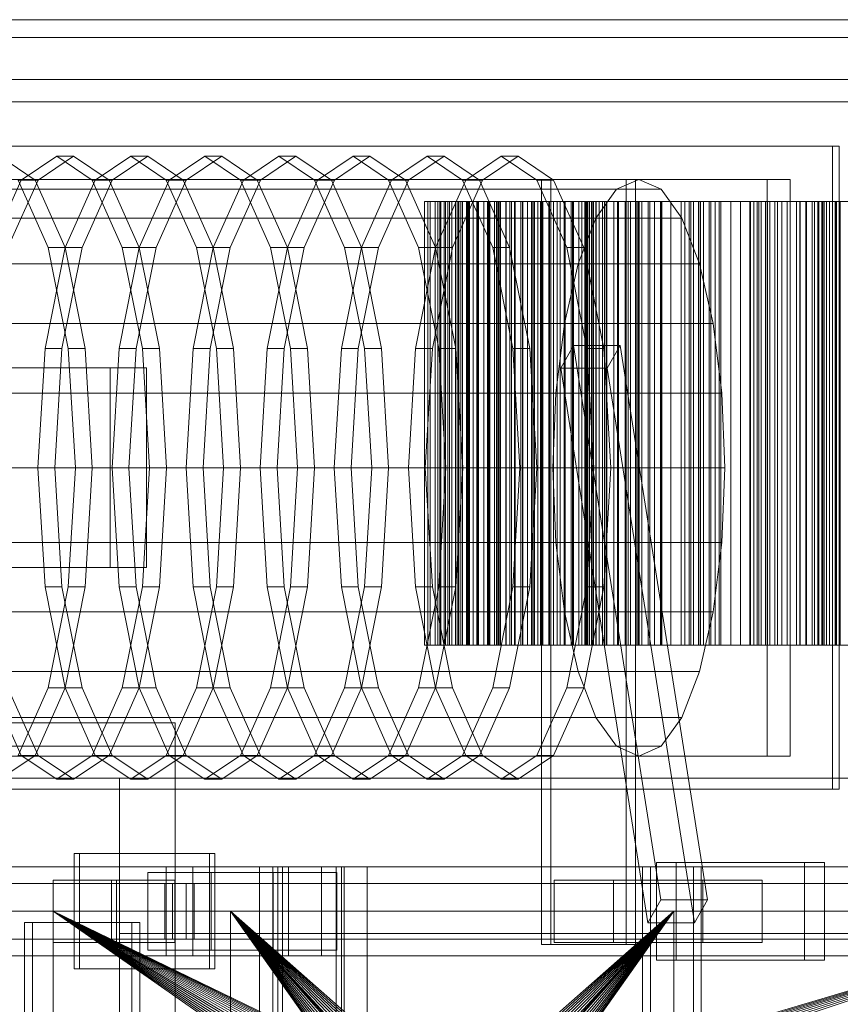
# Model space of a CAD drawing. Header units: millimetres. Extents: x -2233 to 61924, y -68080 to 6847.
# Tile 564 of 656: x 23855 to 24225, y -17612 to -17168. Entities that reach past the tile are written whole.
import ezdxf

# ---------------------------------------------------------------- set-up
doc = ezdxf.new("R2010")
doc.units = ezdxf.units.MM
doc.layers.add('superior_briquetadora', color=7, linetype='Continuous', lineweight=0)
doc.layers.add('superior_C02', color=7, linetype='Continuous', lineweight=0)

msp = doc.modelspace()

# ---------------------------------------------------------------- linework, layer by layer
at = {"layer": 'superior_briquetadora'}
for p, q in [((24037.597, -17250), (24037.597, -17450)), ((24042.314, -17250), (24037.597, -17250)), ((24039.1, -17250), (24039.1, -17450)), ((24043.6, -17250), (24039.1, -17250)), ((24039.1, -17250), (24040.066, -17250)), ((24040.066, -17250), (24040.066, -17450)), ((24040.066, -17250), (24044.954, -17250)), ((24042.314, -17250), (24042.314, -17450)), ((24047.037, -17250), (24042.314, -17250)), ((24043.6, -17250), (24043.6, -17450)), ((24048.123, -17250), (24043.6, -17250)), ((24044.561, -17250), (24044.561, -17450)), ((24048.8, -17250), (24044.561, -17250)), ((24044.561, -17250), (24046.484, -17250)), ((24044.954, -17250), (24044.954, -17450)), ((24044.954, -17250), (24049.832, -17250)), ((24046.484, -17250), (24046.484, -17450)), ((24046.484, -17250), (24051.496, -17250)), ((24047.037, -17250), (24047.037, -17450)), ((24051.764, -17250), (24047.037, -17250)), ((24048.123, -17250), (24048.123, -17450)), ((24052.669, -17250), (24048.123, -17250)), ((24048.8, -17250), (24048.8, -17450)), ((24053.081, -17250), (24048.8, -17250)), ((24049.832, -17250), (24049.832, -17450)), ((24049.832, -17250), (24054.695, -17250)), ((24051.496, -17250), (24051.496, -17450)), ((24051.496, -17250), (24056.481, -17250)), ((24051.764, -17250), (24051.764, -17450)), ((24056.493, -17250), (24051.764, -17250)), ((24052.669, -17250), (24052.669, -17450)), ((24057.236, -17250), (24052.669, -17250)), ((24053.081, -17250), (24053.081, -17450)), ((24057.401, -17250), (24053.081, -17250)), ((24053.926, -17250), (24053.926, -17450)), ((24057.866, -17250), (24053.926, -17250)), ((24053.926, -17250), (24056.789, -17250)), ((24054.695, -17250), (24054.695, -17450)), ((24054.695, -17250), (24059.541, -17250)), ((24056.481, -17250), (24056.481, -17450)), ((24056.481, -17250), (24061.434, -17250)), ((24056.493, -17250), (24056.493, -17450)), ((24061.221, -17250), (24056.493, -17250)), ((24056.789, -17250), (24056.789, -17450)), ((24056.789, -17250), (24061.877, -17250)), ((24057.236, -17250), (24057.236, -17450)), ((24061.822, -17250), (24057.236, -17250)), ((24057.401, -17250), (24057.401, -17450)), ((24061.761, -17250), (24057.401, -17250)), ((24057.866, -17250), (24057.866, -17450)), ((24061.861, -17250), (24057.866, -17250)), ((24059.541, -17250), (24059.541, -17450)), ((24059.541, -17250), (24064.365, -17250)), ((24061.221, -17250), (24061.221, -17450)), ((24065.945, -17250), (24061.221, -17250)), ((24061.434, -17250), (24061.434, -17450)), ((24061.434, -17250), (24066.35, -17250)), ((24061.761, -17250), (24061.761, -17450)), ((24066.162, -17250), (24061.761, -17250)), ((24061.822, -17250), (24061.822, -17450)), ((24066.429, -17250), (24061.822, -17250)), ((24061.861, -17250), (24061.861, -17450)), ((24065.915, -17250), (24061.861, -17250)), ((24061.877, -17250), (24061.877, -17450)), ((24061.877, -17250), (24066.921, -17250)), ((24064.365, -17250), (24064.365, -17450)), ((24064.365, -17250), (24069.161, -17250)), ((24065.915, -17250), (24065.915, -17450)), ((24070.026, -17250), (24065.915, -17250)), ((24065.945, -17250), (24065.945, -17450)), ((24066.429, -17250), (24065.945, -17250)), ((24066.162, -17250), (24066.162, -17450)), ((24070.607, -17250), (24066.162, -17250)), ((24066.35, -17250), (24066.35, -17450)), ((24066.35, -17250), (24071.224, -17250)), ((24066.429, -17250), (24066.429, -17450)), ((24066.921, -17250), (24066.921, -17450)), ((24066.921, -17250), (24071.915, -17250)), ((24067.108, -17250), (24067.108, -17450)), ((24070.708, -17250), (24067.108, -17250)), ((24067.108, -17250), (24070.881, -17250)), ((24069.161, -17250), (24069.161, -17450)), ((24069.161, -17250), (24070.607, -17250)), ((24070.026, -17250), (24070.026, -17450)), ((24074.199, -17250), (24070.026, -17250)), ((24070.607, -17250), (24070.607, -17450)), ((24070.708, -17250), (24070.708, -17450)), ((24074.381, -17250), (24070.708, -17250)), ((24070.881, -17250), (24070.881, -17450)), ((24070.881, -17250), (24075.996, -17250)), ((24071.224, -17250), (24071.224, -17450)), ((24071.224, -17250), (24076.046, -17250)), ((24071.915, -17250), (24071.915, -17450)), ((24071.915, -17250), (24076.855, -17250)), ((24074.199, -17250), (24074.199, -17450)), ((24078.439, -17250), (24074.199, -17250)), ((24074.381, -17250), (24074.381, -17450)), ((24078.128, -17250), (24074.381, -17250)), ((24075.996, -17250), (24075.996, -17450)), ((24075.996, -17250), (24081.05, -17250)), ((24076.046, -17250), (24076.046, -17450)), ((24076.046, -17250), (24078.439, -17250)), ((24076.855, -17250), (24076.855, -17450)), ((24076.855, -17250), (24081.731, -17250)), ((24078.128, -17250), (24078.128, -17450)), ((24081.951, -17250), (24078.128, -17250)), ((24078.439, -17250), (24078.439, -17450)), ((24081.05, -17250), (24081.05, -17450)), ((24081.05, -17250), (24086.039, -17250)), ((24081.731, -17250), (24081.731, -17450)), ((24081.731, -17250), (24086.532, -17250)), ((24081.951, -17250), (24081.951, -17450)), ((24085.856, -17250), (24081.951, -17250)), ((24083.977, -17250), (24083.977, -17450)), ((24087.204, -17250), (24083.977, -17250)), ((24083.977, -17250), (24088.625, -17250)), ((24085.856, -17250), (24085.856, -17450)), ((24089.85, -17250), (24085.856, -17250)), ((24086.039, -17250), (24086.039, -17450)), ((24086.039, -17250), (24090.953, -17250)), ((24086.532, -17250), (24086.532, -17450)), ((24086.532, -17250), (24089.85, -17250)), ((24087.204, -17250), (24087.204, -17450)), ((24090.518, -17250), (24087.204, -17250)), ((24088.625, -17250), (24088.625, -17450)), ((24088.625, -17250), (24093.718, -17250)), ((24089.85, -17250), (24089.85, -17450)), ((24090.518, -17250), (24090.518, -17450)), ((24093.923, -17250), (24090.518, -17250)), ((24090.953, -17250), (24090.953, -17450)), ((24090.953, -17250), (24095.785, -17250)), ((24093.718, -17250), (24093.718, -17450)), ((24093.718, -17250), (24098.734, -17250)), ((24093.923, -17250), (24093.923, -17450)), ((24097.422, -17250), (24093.923, -17250)), ((24095.785, -17250), (24095.785, -17450)), ((24095.785, -17250), (24100.52, -17250)), ((24097.422, -17250), (24097.422, -17450)), ((24101.021, -17250), (24097.422, -17250)), ((24098.734, -17250), (24098.734, -17450)), ((24098.734, -17250), (24103.668, -17250)), ((24100.52, -17250), (24100.52, -17450)), ((24100.52, -17250), (24104.731, -17250)), ((24101.021, -17250), (24101.021, -17450)), ((24104.731, -17250), (24101.021, -17250)), ((24103.668, -17250), (24103.668, -17450)), ((24103.668, -17250), (24108.51, -17250)), ((24104.371, -17250), (24104.371, -17450)), ((24107.194, -17250), (24104.371, -17250)), ((24104.371, -17250), (24109.85, -17250)), ((24104.731, -17250), (24104.731, -17450)), ((24107.194, -17250), (24107.194, -17450)), ((24110.118, -17250), (24107.194, -17250)), ((24108.51, -17250), (24108.51, -17450)), ((24108.51, -17250), (24113.251, -17250)), ((24109.85, -17250), (24109.85, -17450)), ((24109.85, -17250), (24114.871, -17250)), ((24110.067, -17250), (24110.144, -17250)), ((24110.067, -17450), (24110.067, -17250)), ((24110.118, -17250), (24110.118, -17450)), ((24113.148, -17250), (24110.118, -17250)), ((24110.144, -17250), (24110.375, -17250)), ((24110.144, -17450), (24110.144, -17250)), ((24110.375, -17250), (24110.758, -17250)), ((24110.375, -17450), (24110.375, -17250)), ((24110.758, -17250), (24111.295, -17250)), ((24110.758, -17450), (24110.758, -17250)), ((24111.295, -17250), (24111.985, -17250)), ((24111.295, -17450), (24111.295, -17250)), ((24111.985, -17250), (24112.827, -17250)), ((24111.985, -17450), (24111.985, -17250)), ((24112.827, -17250), (24113.822, -17250)), ((24112.827, -17450), (24112.827, -17250)), ((24113.148, -17250), (24113.148, -17450)), ((24116.288, -17250), (24113.148, -17250)), ((24113.251, -17250), (24113.251, -17450)), ((24113.251, -17250), (24117.873, -17250)), ((24113.822, -17250), (24114.969, -17250)), ((24113.822, -17450), (24113.822, -17250)), ((24114.871, -17250), (24114.871, -17450)), ((24114.871, -17250), (24119.801, -17250)), ((24118.735, -17250), (24114.969, -17250)), ((24114.969, -17450), (24114.969, -17250)), ((24116.288, -17250), (24116.288, -17450)), ((24119.547, -17250), (24116.288, -17250)), ((24117.873, -17250), (24117.873, -17450)), ((24117.873, -17250), (24122.937, -17250)), ((24125.102, -17250), (24118.735, -17250)), ((24118.735, -17450), (24118.735, -17250)), ((24119.547, -17250), (24119.547, -17450)), ((24122.937, -17250), (24119.547, -17250)), ((24119.801, -17250), (24119.801, -17450)), ((24119.801, -17250), (24124.633, -17250)), ((24122.937, -17250), (24122.937, -17450)), ((24124.633, -17250), (24124.633, -17450)), ((24124.633, -17250), (24129.357, -17250)), ((24133.825, -17250), (24125.102, -17250)), ((24125.102, -17450), (24125.102, -17250)), ((24128.095, -17250), (24128.095, -17450)), ((24130.486, -17250), (24128.095, -17250)), ((24128.095, -17250), (24134.351, -17250)), ((24129.357, -17250), (24129.357, -17450)), ((24129.357, -17250), (24133.961, -17250)), ((24130.486, -17250), (24130.486, -17450)), ((24132.992, -17250), (24130.486, -17250)), ((24132.992, -17250), (24132.992, -17450)), ((24135.618, -17250), (24132.992, -17250)), ((24144.57, -17250), (24133.825, -17250)), ((24133.825, -17450), (24133.825, -17250)), ((24133.961, -17250), (24133.961, -17450)), ((24133.961, -17250), (24138.426, -17250)), ((24134.351, -17250), (24134.351, -17450)), ((24134.351, -17250), (24139.253, -17250)), ((24135.618, -17250), (24135.618, -17450)), ((24138.369, -17250), (24135.618, -17250)), ((24138.369, -17250), (24138.369, -17450)), ((24141.256, -17250), (24138.369, -17250)), ((24138.426, -17250), (24138.426, -17450)), ((24138.426, -17250), (24144.293, -17250)), ((24139.253, -17250), (24139.253, -17450)), ((24139.253, -17250), (24144.049, -17250)), ((24141.256, -17250), (24141.256, -17450)), ((24144.293, -17250), (24141.256, -17250)), ((24144.049, -17250), (24144.049, -17450)), ((24144.049, -17250), (24148.732, -17250)), ((24144.293, -17250), (24144.293, -17450)), ((24156.924, -17250), (24144.57, -17250)), ((24144.57, -17450), (24144.57, -17250)), ((24148.732, -17250), (24148.732, -17450)), ((24148.732, -17250), (24153.292, -17250)), ((24153.292, -17250), (24153.292, -17450)), ((24153.292, -17250), (24157.715, -17250)), ((24154.92, -17250), (24154.92, -17450)), ((24156.856, -17250), (24154.92, -17250)), ((24154.92, -17250), (24161.893, -17250)), ((24156.856, -17250), (24156.856, -17450)), ((24158.92, -17250), (24156.856, -17250)), ((24170.411, -17250), (24156.924, -17250)), ((24156.924, -17450), (24156.924, -17250)), ((24157.715, -17250), (24157.715, -17450)), ((24157.715, -17250), (24161.981, -17250)), ((24158.92, -17250), (24158.92, -17450)), ((24161.116, -17250), (24158.92, -17250)), ((24161.116, -17250), (24161.116, -17450)), ((24163.452, -17250), (24161.116, -17250)), ((24161.893, -17250), (24161.893, -17450)), ((24161.893, -17250), (24166.628, -17250)), ((24161.981, -17250), (24161.981, -17450)), ((24161.981, -17250), (24168.595, -17250)), ((24163.452, -17250), (24163.452, -17450)), ((24165.939, -17250), (24163.452, -17250)), ((24165.939, -17250), (24165.939, -17450)), ((24168.595, -17250), (24165.939, -17250)), ((24166.628, -17250), (24166.628, -17450)), ((24166.628, -17250), (24171.244, -17250)), ((24168.595, -17250), (24168.595, -17450)), ((24184.513, -17250), (24170.411, -17250)), ((24170.411, -17450), (24170.411, -17250)), ((24171.244, -17250), (24171.244, -17450)), ((24171.244, -17250), (24175.733, -17250)), ((24175.733, -17250), (24175.733, -17450)), ((24175.733, -17250), (24180.085, -17250)), ((24180.085, -17250), (24180.085, -17450)), ((24180.085, -17250), (24184.285, -17250)), ((24184.285, -17250), (24184.285, -17450)), ((24184.285, -17250), (24188.309, -17250)), ((24198.689, -17250), (24184.513, -17250)), ((24184.513, -17450), (24184.513, -17250)), ((24184.587, -17250), (24184.587, -17450)), ((24186.05, -17250), (24184.587, -17250)), ((24184.587, -17250), (24192.21, -17250)), ((24186.05, -17250), (24186.05, -17450)), ((24187.651, -17250), (24186.05, -17250)), ((24187.651, -17250), (24187.651, -17450)), ((24189.397, -17250), (24187.651, -17250)), ((24188.309, -17250), (24188.309, -17450)), ((24188.309, -17250), (24195.607, -17250)), ((24189.397, -17250), (24189.397, -17450)), ((24191.295, -17250), (24189.397, -17250)), ((24191.295, -17250), (24191.295, -17450)), ((24193.358, -17250), (24191.295, -17250)), ((24192.21, -17250), (24192.21, -17450)), ((24192.21, -17250), (24196.732, -17250)), ((24193.358, -17250), (24193.358, -17450)), ((24195.607, -17250), (24193.358, -17250)), ((24195.607, -17250), (24195.607, -17450)), ((24196.732, -17250), (24196.732, -17450)), ((24196.732, -17250), (24201.124, -17250)), ((24212.394, -17250), (24198.689, -17250)), ((24198.689, -17450), (24198.689, -17250)), ((24201.124, -17250), (24201.124, -17450)), ((24201.124, -17250), (24205.376, -17250)), ((24205.376, -17250), (24205.376, -17450)), ((24205.376, -17250), (24209.478, -17250)), ((24206.858, -17250), (24209.541, -17250)), ((24206.948, -17250), (24206.858, -17250)), ((24206.858, -17450), (24206.858, -17250)), ((24209.81, -17250), (24206.948, -17250)), ((24206.948, -17450), (24206.948, -17250)), ((24209.478, -17250), (24209.478, -17450)), ((24209.478, -17250), (24213.414, -17250)), ((24209.541, -17250), (24214.897, -17250)), ((24209.541, -17450), (24209.541, -17250)), ((24215.332, -17250), (24209.81, -17250)), ((24209.81, -17450), (24209.81, -17250)), ((24225.1, -17250), (24212.394, -17250)), ((24212.394, -17450), (24212.394, -17250)), ((24213.414, -17250), (24213.414, -17450)), ((24213.414, -17250), (24217.159, -17250)), ((24214.897, -17250), (24222.717, -17250)), ((24214.897, -17450), (24214.897, -17250)), ((24223.304, -17250), (24215.332, -17250)), ((24215.332, -17450), (24215.332, -17250)), ((24216.811, -17250), (24216.811, -17450)), ((24217.787, -17250), (24216.811, -17250)), ((24216.811, -17250), (24225.011, -17250)), ((24217.159, -17250), (24217.159, -17450)), ((24217.159, -17250), (24225.07, -17250)), ((24217.787, -17250), (24217.787, -17450)), ((24218.91, -17250), (24217.787, -17250)), ((24218.91, -17250), (24218.91, -17450)), ((24220.188, -17250), (24218.91, -17250)), ((24220.188, -17250), (24220.188, -17450)), ((24221.63, -17250), (24220.188, -17250)), ((24221.63, -17250), (24221.63, -17450)), ((24223.25, -17250), (24221.63, -17250)), ((24222.717, -17250), (24232.703, -17250)), ((24222.717, -17450), (24222.717, -17250)), ((24223.25, -17250), (24223.25, -17450)), ((24225.07, -17250), (24223.25, -17250)), ((24233.417, -17250), (24223.304, -17250)), ((24223.304, -17450), (24223.304, -17250)), ((24225.011, -17250), (24225.011, -17450)), ((24225.011, -17250), (24229.276, -17250)), ((24225.07, -17250), (24225.07, -17450)), ((24042.314, -17450), (24037.597, -17450)), ((24043.6, -17450), (24039.1, -17450)), ((24039.1, -17450), (24040.066, -17450)), ((24040.066, -17450), (24044.954, -17450)), ((24047.037, -17450), (24042.314, -17450)), ((24048.123, -17450), (24043.6, -17450)), ((24048.8, -17450), (24044.561, -17450)), ((24044.561, -17450), (24046.484, -17450)), ((24044.954, -17450), (24049.832, -17450)), ((24046.484, -17450), (24051.496, -17450)), ((24051.764, -17450), (24047.037, -17450)), ((24052.669, -17450), (24048.123, -17450)), ((24053.081, -17450), (24048.8, -17450)), ((24049.832, -17450), (24054.695, -17450)), ((24051.496, -17450), (24056.481, -17450)), ((24056.493, -17450), (24051.764, -17450)), ((24057.236, -17450), (24052.669, -17450)), ((24057.401, -17450), (24053.081, -17450)), ((24057.866, -17450), (24053.926, -17450)), ((24053.926, -17450), (24056.789, -17450)), ((24054.695, -17450), (24059.541, -17450)), ((24056.481, -17450), (24061.434, -17450)), ((24061.221, -17450), (24056.493, -17450)), ((24056.789, -17450), (24061.877, -17450)), ((24061.822, -17450), (24057.236, -17450)), ((24061.761, -17450), (24057.401, -17450)), ((24061.861, -17450), (24057.866, -17450)), ((24059.541, -17450), (24064.365, -17450)), ((24065.945, -17450), (24061.221, -17450)), ((24061.434, -17450), (24066.35, -17450)), ((24066.162, -17450), (24061.761, -17450)), ((24066.429, -17450), (24061.822, -17450)), ((24065.915, -17450), (24061.861, -17450)), ((24061.877, -17450), (24066.921, -17450)), ((24064.365, -17450), (24069.161, -17450)), ((24070.026, -17450), (24065.915, -17450)), ((24066.429, -17450), (24065.945, -17450)), ((24070.607, -17450), (24066.162, -17450)), ((24066.35, -17450), (24071.224, -17450)), ((24066.921, -17450), (24071.915, -17450)), ((24070.708, -17450), (24067.108, -17450)), ((24067.108, -17450), (24070.881, -17450)), ((24069.161, -17450), (24070.607, -17450)), ((24074.199, -17450), (24070.026, -17450)), ((24074.381, -17450), (24070.708, -17450)), ((24070.881, -17450), (24075.996, -17450)), ((24071.224, -17450), (24076.046, -17450)), ((24071.915, -17450), (24076.855, -17450)), ((24078.439, -17450), (24074.199, -17450)), ((24078.128, -17450), (24074.381, -17450)), ((24075.996, -17450), (24081.05, -17450)), ((24076.046, -17450), (24078.439, -17450)), ((24076.855, -17450), (24081.731, -17450)), ((24081.951, -17450), (24078.128, -17450)), ((24081.05, -17450), (24086.039, -17450)), ((24081.731, -17450), (24086.532, -17450)), ((24085.856, -17450), (24081.951, -17450)), ((24087.204, -17450), (24083.977, -17450)), ((24083.977, -17450), (24088.625, -17450)), ((24089.85, -17450), (24085.856, -17450)), ((24086.039, -17450), (24090.953, -17450)), ((24086.532, -17450), (24089.85, -17450)), ((24090.518, -17450), (24087.204, -17450)), ((24088.625, -17450), (24093.718, -17450)), ((24093.923, -17450), (24090.518, -17450)), ((24090.953, -17450), (24095.785, -17450)), ((24093.718, -17450), (24098.734, -17450)), ((24097.422, -17450), (24093.923, -17450)), ((24095.785, -17450), (24100.52, -17450)), ((24101.021, -17450), (24097.422, -17450)), ((24098.734, -17450), (24103.668, -17450)), ((24100.52, -17450), (24104.731, -17450)), ((24104.731, -17450), (24101.021, -17450)), ((24103.668, -17450), (24108.51, -17450)), ((24107.194, -17450), (24104.371, -17450)), ((24104.371, -17450), (24109.85, -17450)), ((24110.118, -17450), (24107.194, -17450)), ((24108.51, -17450), (24113.251, -17450)), ((24109.85, -17450), (24114.871, -17450)), ((24110.144, -17450), (24110.067, -17450)), ((24113.148, -17450), (24110.118, -17450)), ((24110.375, -17450), (24110.144, -17450)), ((24110.758, -17450), (24110.375, -17450)), ((24111.295, -17450), (24110.758, -17450)), ((24111.985, -17450), (24111.295, -17450)), ((24112.827, -17450), (24111.985, -17450)), ((24113.822, -17450), (24112.827, -17450)), ((24116.288, -17450), (24113.148, -17450)), ((24113.251, -17450), (24117.873, -17450)), ((24114.969, -17450), (24113.822, -17450)), ((24114.871, -17450), (24119.801, -17450)), ((24118.735, -17450), (24114.969, -17450)), ((24119.547, -17450), (24116.288, -17450)), ((24117.873, -17450), (24122.937, -17450)), ((24125.102, -17450), (24118.735, -17450)), ((24122.937, -17450), (24119.547, -17450)), ((24119.801, -17450), (24124.633, -17450)), ((24124.633, -17450), (24129.357, -17450)), ((24125.102, -17450), (24133.825, -17450)), ((24130.486, -17450), (24128.095, -17450)), ((24128.095, -17450), (24134.351, -17450)), ((24129.357, -17450), (24133.961, -17450)), ((24132.992, -17450), (24130.486, -17450)), ((24135.618, -17450), (24132.992, -17450)), ((24133.825, -17450), (24144.57, -17450)), ((24133.961, -17450), (24138.426, -17450)), ((24134.351, -17450), (24139.253, -17450)), ((24138.369, -17450), (24135.618, -17450)), ((24141.256, -17450), (24138.369, -17450)), ((24138.426, -17450), (24144.293, -17450)), ((24139.253, -17450), (24144.049, -17450)), ((24144.293, -17450), (24141.256, -17450)), ((24144.049, -17450), (24148.732, -17450)), ((24144.57, -17450), (24156.924, -17450)), ((24148.732, -17450), (24153.292, -17450)), ((24153.292, -17450), (24157.715, -17450)), ((24156.856, -17450), (24154.92, -17450)), ((24154.92, -17450), (24161.893, -17450)), ((24158.92, -17450), (24156.856, -17450)), ((24156.924, -17450), (24170.411, -17450)), ((24157.715, -17450), (24161.981, -17450)), ((24161.116, -17450), (24158.92, -17450)), ((24163.452, -17450), (24161.116, -17450)), ((24161.893, -17450), (24166.628, -17450)), ((24161.981, -17450), (24168.595, -17450)), ((24165.939, -17450), (24163.452, -17450)), ((24168.595, -17450), (24165.939, -17450)), ((24166.628, -17450), (24171.244, -17450)), ((24170.411, -17450), (24184.513, -17450)), ((24171.244, -17450), (24175.733, -17450)), ((24175.733, -17450), (24180.085, -17450)), ((24180.085, -17450), (24184.285, -17450)), ((24184.285, -17450), (24188.309, -17450)), ((24184.513, -17450), (24198.689, -17450)), ((24186.05, -17450), (24184.587, -17450)), ((24184.587, -17450), (24192.21, -17450)), ((24187.651, -17450), (24186.05, -17450)), ((24189.397, -17450), (24187.651, -17450)), ((24188.309, -17450), (24195.607, -17450)), ((24191.295, -17450), (24189.397, -17450)), ((24193.358, -17450), (24191.295, -17450)), ((24192.21, -17450), (24196.732, -17450)), ((24195.607, -17450), (24193.358, -17450)), ((24196.732, -17450), (24201.124, -17450)), ((24198.689, -17450), (24212.394, -17450)), ((24201.124, -17450), (24205.376, -17450)), ((24205.376, -17450), (24209.478, -17450)), ((24206.948, -17450), (24206.858, -17450)), ((24206.858, -17450), (24209.541, -17450)), ((24209.81, -17450), (24206.948, -17450)), ((24209.478, -17450), (24213.414, -17450)), ((24209.541, -17450), (24214.897, -17450)), ((24215.332, -17450), (24209.81, -17450)), ((24212.394, -17450), (24225.1, -17450)), ((24213.414, -17450), (24217.159, -17450)), ((24214.897, -17450), (24222.717, -17450)), ((24223.304, -17450), (24215.332, -17450)), ((24217.787, -17450), (24216.811, -17450)), ((24216.811, -17450), (24225.011, -17450)), ((24217.159, -17450), (24225.07, -17450)), ((24218.91, -17450), (24217.787, -17450)), ((24220.188, -17450), (24218.91, -17450)), ((24221.63, -17450), (24220.188, -17450)), ((24223.25, -17450), (24221.63, -17450)), ((24222.717, -17450), (24232.703, -17450)), ((24225.07, -17450), (24223.25, -17450)), ((24233.417, -17450), (24223.304, -17450)), ((24225.011, -17450), (24229.276, -17450)), ((23725.067, -17485), (23925.067, -17485)), ((23925.067, -17685), (23925.067, -17485)), ((23750.067, -17510), (23900.067, -17510)), ((23750.067, -17510), (25950.067, -17510)), ((23900.067, -17660), (23900.067, -17510)), ((23900.067, -17510), (25800.067, -17510)), ((23750.067, -17570), (25950.067, -17570)), ((23870.067, -17570), (23950.067, -17570)), ((23879.479, -17570), (23870.067, -17570)), ((23870.067, -17570), (24150.067, -17570)), ((23870.067, -17570), (24350.067, -17570)), ((23870.067, -17790), (23870.067, -17570)), ((23870.067, -17570), (23870.067, -17583.45)), ((23870.067, -17570), (24028.067, -17680)), ((24028.173, -17677.844), (23870.067, -17570)), ((24028.49, -17675.708), (23870.067, -17570)), ((24029.015, -17673.614), (23870.067, -17570)), ((24029.742, -17671.581), (23870.067, -17570)), ((24030.665, -17669.629), (23870.067, -17570)), ((24031.775, -17667.777), (23870.067, -17570)), ((24033.061, -17666.043), (23870.067, -17570)), ((24034.511, -17664.444), (23870.067, -17570)), ((24036.111, -17662.994), (23870.067, -17570)), ((24037.845, -17661.708), (23870.067, -17570)), ((24039.697, -17660.598), (23870.067, -17570)), ((24041.648, -17659.675), (23870.067, -17570)), ((24043.681, -17658.947), (23870.067, -17570)), ((24045.775, -17658.423), (23870.067, -17570)), ((24047.911, -17658.106), (23870.067, -17570)), ((24050.067, -17658), (23870.067, -17570)), ((24052.224, -17658.106), (23870.067, -17570)), ((23870.067, -17570), (25830.067, -17570)), ((23880.462, -17570), (23879.479, -17570)), ((23879.479, -17570), (23950.067, -17570)), ((23886.973, -17570), (23880.462, -17570)), ((23880.462, -17570), (23950.067, -17570)), ((23950.067, -17570), (23886.973, -17570)), ((23929.237, -17570), (23886.973, -17570)), ((24150.067, -17570), (23929.237, -17570)), ((23954.067, -17570), (23929.237, -17570)), ((23950.067, -17790), (23950.067, -17570)), ((23950.067, -17570), (24150.067, -17570)), ((23950.067, -17570), (24028.067, -17680)), ((23950.067, -17570), (24039.697, -17660.598)), ((24037.845, -17661.708), (23950.067, -17570)), ((24036.111, -17662.994), (23950.067, -17570)), ((24034.511, -17664.444), (23950.067, -17570)), ((24033.061, -17666.043), (23950.067, -17570)), ((24031.775, -17667.777), (23950.067, -17570)), ((24030.665, -17669.629), (23950.067, -17570)), ((24029.742, -17671.581), (23950.067, -17570)), ((24029.015, -17673.614), (23950.067, -17570)), ((24028.49, -17675.708), (23950.067, -17570)), ((24028.173, -17677.844), (23950.067, -17570)), ((23950.067, -17570), (24041.648, -17659.675)), ((23950.067, -17570), (24043.681, -17658.947)), ((23950.067, -17570), (24045.775, -17658.423)), ((23950.067, -17570), (24047.911, -17658.106)), ((23950.067, -17570), (24050.067, -17658)), ((23950.067, -17790), (24150.067, -17570)), ((23950.067, -17570), (24150.067, -17790)), ((24230.067, -17570), (23954.067, -17570)), ((24243.401, -17570), (23954.067, -17570)), ((24050.067, -17658), (24150.067, -17570)), ((24052.224, -17658.106), (24350.067, -17570)), ((24052.224, -17658.106), (24150.067, -17570)), ((24054.359, -17658.423), (24350.067, -17570)), ((24054.359, -17658.423), (24150.067, -17570)), ((24350.067, -17570), (24056.454, -17658.947)), ((24056.454, -17658.947), (24150.067, -17570)), ((24350.067, -17570), (24058.487, -17659.675)), ((24058.487, -17659.675), (24150.067, -17570)), ((24350.067, -17570), (24060.438, -17660.598)), ((24060.438, -17660.598), (24150.067, -17570)), ((24350.067, -17570), (24062.29, -17661.708)), ((24062.29, -17661.708), (24150.067, -17570)), ((24350.067, -17570), (24064.024, -17662.994)), ((24064.024, -17662.994), (24150.067, -17570)), ((24350.067, -17570), (24065.624, -17664.444)), ((24065.624, -17664.444), (24150.067, -17570)), ((24067.074, -17666.043), (24150.067, -17570)), ((24068.36, -17667.777), (24150.067, -17570)), ((24069.47, -17669.629), (24150.067, -17570)), ((24070.393, -17671.581), (24150.067, -17570)), ((24071.12, -17673.614), (24150.067, -17570)), ((24071.645, -17675.708), (24150.067, -17570)), ((24071.962, -17677.844), (24150.067, -17570)), ((24150.067, -17570), (24072.067, -17680)), ((24150.067, -17790), (24150.067, -17570)), ((24150.067, -17570), (24230.067, -17570)), ((24350.067, -17570), (24150.067, -17570)), ((23870.067, -17583.45), (23870.067, -17790)), ((23900.067, -17590), (23900.067, -17580)), ((23900.067, -17580), (25800.067, -17580)), ((23900.067, -17590), (25800.067, -17590))]:
    msp.add_line(p, q, dxfattribs=at)
at = {"layer": 'superior_C02'}
for p, q in [((23572.11, -17168), (24571.61, -17168)), ((24588.525, -17168), (23589.024, -17168)), ((23572.11, -17176), (24571.61, -17176)), ((23589.024, -17176), (24588.525, -17176)), ((23572.992, -17195), (24567.683, -17195)), ((24568.404, -17195), (23573.713, -17195)), ((23582.888, -17195), (24584.017, -17195)), ((24584.262, -17195), (23583.132, -17195)), ((23572.992, -17205), (24567.683, -17205)), ((23573.713, -17205), (24568.404, -17205)), ((23582.888, -17205), (24584.017, -17205)), ((23583.132, -17205), (24584.262, -17205)), ((24221.566, -17225), (23496.108, -17225)), ((23499.089, -17225), (24224.547, -17225)), ((24221.566, -17515), (24221.566, -17225)), ((24221.566, -17225), (24224.547, -17225)), ((24224.547, -17225), (24224.547, -17515)), ((23861.946, -17240.287), (23845.932, -17229.6)), ((23855.691, -17240.287), (23871.705, -17229.6)), ((23879.341, -17229.6), (23863.327, -17240.287)), ((23871.705, -17229.6), (23887.718, -17240.287)), ((23879.341, -17229.6), (23871.705, -17229.6)), ((23895.355, -17240.287), (23879.341, -17229.6)), ((23889.1, -17240.287), (23905.114, -17229.6)), ((23912.75, -17229.6), (23896.736, -17240.287)), ((23905.114, -17229.6), (23921.128, -17240.287)), ((23912.75, -17229.6), (23905.114, -17229.6)), ((23928.764, -17240.287), (23912.75, -17229.6)), ((23922.509, -17240.287), (23938.523, -17229.6)), ((23946.159, -17229.6), (23930.145, -17240.287)), ((23938.523, -17229.6), (23954.537, -17240.287)), ((23946.159, -17229.6), (23938.523, -17229.6)), ((23962.173, -17240.287), (23946.159, -17229.6)), ((23955.918, -17240.287), (23971.932, -17229.6)), ((23979.569, -17229.6), (23963.555, -17240.287)), ((23971.932, -17229.6), (23987.946, -17240.287)), ((23979.569, -17229.6), (23971.932, -17229.6)), ((23995.583, -17240.287), (23979.569, -17229.6)), ((23989.328, -17240.287), (24005.342, -17229.6)), ((24012.978, -17229.6), (23996.964, -17240.287)), ((24005.342, -17229.6), (24021.355, -17240.287)), ((24012.978, -17229.6), (24005.342, -17229.6)), ((24028.992, -17240.287), (24012.978, -17229.6)), ((24022.737, -17240.287), (24038.751, -17229.6)), ((24046.387, -17229.6), (24030.373, -17240.287)), ((24038.751, -17229.6), (24054.765, -17240.287)), ((24046.387, -17229.6), (24038.751, -17229.6)), ((24062.401, -17240.287), (24046.387, -17229.6)), ((24056.146, -17240.287), (24072.16, -17229.6)), ((24079.796, -17229.6), (24063.782, -17240.287)), ((24072.16, -17229.6), (24088.174, -17240.287)), ((24079.796, -17229.6), (24072.16, -17229.6)), ((24095.81, -17240.287), (24079.796, -17229.6)), ((24134.206, -17240), (23676.022, -17240)), ((24192.043, -17240), (23695.678, -17240)), ((23706.109, -17240), (24202.475, -17240)), ((23842.115, -17270.722), (23855.691, -17240.287)), ((23863.327, -17240.287), (23849.751, -17270.722)), ((23854.309, -17240.287), (23867.885, -17270.722)), ((23854.309, -17240.287), (23861.946, -17240.287)), ((23855.691, -17240.287), (23863.327, -17240.287)), ((23875.522, -17270.722), (23861.946, -17240.287)), ((23875.524, -17270.722), (23889.1, -17240.287)), ((23896.736, -17240.287), (23883.16, -17270.722)), ((23887.718, -17240.287), (23901.294, -17270.722)), ((23887.718, -17240.287), (23895.355, -17240.287)), ((23889.1, -17240.287), (23896.736, -17240.287)), ((23908.931, -17270.722), (23895.355, -17240.287)), ((23908.933, -17270.722), (23922.509, -17240.287)), ((23930.145, -17240.287), (23916.57, -17270.722)), ((23921.128, -17240.287), (23934.704, -17270.722)), ((23921.128, -17240.287), (23928.764, -17240.287)), ((23922.509, -17240.287), (23930.145, -17240.287)), ((23942.34, -17270.722), (23928.764, -17240.287)), ((23942.342, -17270.722), (23955.918, -17240.287)), ((23963.555, -17240.287), (23949.979, -17270.722)), ((23954.537, -17240.287), (23968.113, -17270.722)), ((23954.537, -17240.287), (23962.173, -17240.287)), ((23955.918, -17240.287), (23963.555, -17240.287)), ((23975.749, -17270.722), (23962.173, -17240.287)), ((23975.752, -17270.722), (23989.328, -17240.287)), ((23996.964, -17240.287), (23983.388, -17270.722)), ((23987.946, -17240.287), (24001.522, -17270.722)), ((23987.946, -17240.287), (23995.583, -17240.287)), ((23989.328, -17240.287), (23996.964, -17240.287)), ((24009.159, -17270.722), (23995.583, -17240.287)), ((24009.161, -17270.722), (24022.737, -17240.287)), ((24030.373, -17240.287), (24016.797, -17270.722)), ((24021.355, -17240.287), (24034.931, -17270.722)), ((24021.355, -17240.287), (24028.992, -17240.287)), ((24022.737, -17240.287), (24030.373, -17240.287)), ((24042.568, -17270.722), (24028.992, -17240.287)), ((24042.57, -17270.722), (24056.146, -17240.287)), ((24063.782, -17240.287), (24050.206, -17270.722)), ((24054.765, -17240.287), (24068.341, -17270.722)), ((24054.765, -17240.287), (24062.401, -17240.287)), ((24056.146, -17240.287), (24063.782, -17240.287)), ((24075.977, -17270.722), (24062.401, -17240.287)), ((24088.174, -17240.287), (24101.75, -17270.722)), ((24088.174, -17240.287), (24095.81, -17240.287)), ((24128.496, -17240), (24090.314, -17240)), ((24090.314, -17240), (24090.314, -17585)), ((24094.486, -17240), (24090.314, -17240)), ((24094.486, -17585), (24094.486, -17240)), ((24094.486, -17240), (24132.668, -17240)), ((24109.386, -17270.722), (24095.81, -17240.287)), ((24134.206, -17240), (24124.177, -17244.43)), ((24128.496, -17585), (24128.496, -17240)), ((24128.496, -17240), (24132.668, -17240)), ((24132.668, -17240), (24132.668, -17585)), ((24144.234, -17244.43), (24134.206, -17240)), ((24192.043, -17500), (24192.043, -17240)), ((24192.043, -17240), (24202.475, -17240)), ((24202.475, -17240), (24202.475, -17500)), ((23665.993, -17244.43), (24124.177, -17244.43)), ((23686.05, -17244.43), (24144.234, -17244.43)), ((24124.177, -17244.43), (24114.832, -17257.417)), ((24153.579, -17257.417), (24144.234, -17244.43)), ((23656.648, -17257.417), (24114.832, -17257.417)), ((23695.395, -17257.417), (24153.579, -17257.417)), ((24114.832, -17257.417), (24106.808, -17278.076)), ((24161.604, -17278.076), (24153.579, -17257.417)), ((23866.453, -17316.271), (23875.524, -17270.722)), ((23867.885, -17270.722), (23876.956, -17316.271)), ((23867.885, -17270.722), (23875.522, -17270.722)), ((23883.16, -17270.722), (23874.089, -17316.271)), ((23884.593, -17316.271), (23875.522, -17270.722)), ((23875.524, -17270.722), (23883.16, -17270.722)), ((23899.862, -17316.271), (23908.933, -17270.722)), ((23901.294, -17270.722), (23910.366, -17316.271)), ((23901.294, -17270.722), (23908.931, -17270.722)), ((23916.57, -17270.722), (23907.498, -17316.271)), ((23918.002, -17316.271), (23908.931, -17270.722)), ((23908.933, -17270.722), (23916.57, -17270.722)), ((23933.271, -17316.271), (23942.342, -17270.722)), ((23934.704, -17270.722), (23943.775, -17316.271)), ((23934.704, -17270.722), (23942.34, -17270.722)), ((23949.979, -17270.722), (23940.908, -17316.271)), ((23951.411, -17316.271), (23942.34, -17270.722)), ((23942.342, -17270.722), (23949.979, -17270.722)), ((23966.68, -17316.271), (23975.752, -17270.722)), ((23968.113, -17270.722), (23977.184, -17316.271)), ((23968.113, -17270.722), (23975.749, -17270.722)), ((23983.388, -17270.722), (23974.317, -17316.271)), ((23984.82, -17316.271), (23975.749, -17270.722)), ((23975.752, -17270.722), (23983.388, -17270.722)), ((24000.09, -17316.271), (24009.161, -17270.722)), ((24001.522, -17270.722), (24010.593, -17316.271)), ((24001.522, -17270.722), (24009.159, -17270.722)), ((24016.797, -17270.722), (24007.726, -17316.271)), ((24018.23, -17316.271), (24009.159, -17270.722)), ((24009.161, -17270.722), (24016.797, -17270.722)), ((24033.499, -17316.271), (24042.57, -17270.722)), ((24034.931, -17270.722), (24044.003, -17316.271)), ((24034.931, -17270.722), (24042.568, -17270.722)), ((24050.206, -17270.722), (24041.135, -17316.271)), ((24051.639, -17316.271), (24042.568, -17270.722)), ((24042.57, -17270.722), (24050.206, -17270.722)), ((24068.341, -17270.722), (24077.412, -17316.271)), ((24068.341, -17270.722), (24075.977, -17270.722)), ((24085.048, -17316.271), (24075.977, -17270.722)), ((24101.75, -17270.722), (24110.821, -17316.271)), ((24101.75, -17270.722), (24109.386, -17270.722)), ((24118.457, -17316.271), (24109.386, -17270.722)), ((23648.624, -17278.076), (24106.808, -17278.076)), ((23703.42, -17278.076), (24161.604, -17278.076)), ((24106.808, -17278.076), (24100.65, -17305)), ((24167.761, -17305), (24161.604, -17278.076)), ((23642.466, -17305), (24100.65, -17305)), ((23709.577, -17305), (24167.761, -17305)), ((24100.65, -17305), (24096.779, -17336.354)), ((24171.632, -17336.354), (24167.761, -17305)), ((23863.267, -17370), (23866.453, -17316.271)), ((23866.453, -17316.271), (23874.089, -17316.271)), ((23874.089, -17316.271), (23870.904, -17370)), ((23876.956, -17316.271), (23880.142, -17370)), ((23876.956, -17316.271), (23884.593, -17316.271)), ((23887.778, -17370), (23884.593, -17316.271)), ((23896.677, -17370), (23899.862, -17316.271)), ((23899.862, -17316.271), (23907.498, -17316.271)), ((23907.498, -17316.271), (23904.313, -17370)), ((23910.366, -17316.271), (23913.551, -17370)), ((23910.366, -17316.271), (23918.002, -17316.271)), ((23921.187, -17370), (23918.002, -17316.271)), ((23930.086, -17370), (23933.271, -17316.271)), ((23933.271, -17316.271), (23940.908, -17316.271)), ((23940.908, -17316.271), (23937.722, -17370)), ((23943.775, -17316.271), (23946.96, -17370)), ((23943.775, -17316.271), (23951.411, -17316.271)), ((23954.597, -17370), (23951.411, -17316.271)), ((23963.495, -17370), (23966.68, -17316.271)), ((23966.68, -17316.271), (23974.317, -17316.271)), ((23974.317, -17316.271), (23971.131, -17370)), ((23977.184, -17316.271), (23980.369, -17370)), ((23977.184, -17316.271), (23984.82, -17316.271)), ((23988.006, -17370), (23984.82, -17316.271)), ((23996.904, -17370), (24000.09, -17316.271)), ((24000.09, -17316.271), (24007.726, -17316.271)), ((24007.726, -17316.271), (24004.541, -17370)), ((24010.593, -17316.271), (24013.779, -17370)), ((24010.593, -17316.271), (24018.23, -17316.271)), ((24021.415, -17370), (24018.23, -17316.271)), ((24030.314, -17370), (24033.499, -17316.271)), ((24033.499, -17316.271), (24041.135, -17316.271)), ((24041.135, -17316.271), (24037.95, -17370)), ((24044.003, -17316.271), (24047.188, -17370)), ((24044.003, -17316.271), (24051.639, -17316.271)), ((24054.824, -17370), (24051.639, -17316.271)), ((24077.412, -17316.271), (24080.597, -17370)), ((24077.412, -17316.271), (24085.048, -17316.271)), ((24088.234, -17370), (24085.048, -17316.271)), ((24104.784, -17314.864), (24098.986, -17325.136)), ((24125.784, -17314.864), (24104.784, -17314.864)), ((24144.127, -17564.864), (24104.784, -17314.864)), ((24110.821, -17316.271), (24114.006, -17370)), ((24110.821, -17316.271), (24118.457, -17316.271)), ((24121.643, -17370), (24118.457, -17316.271)), ((24119.986, -17325.136), (24125.784, -17314.864)), ((24165.127, -17564.864), (24125.784, -17314.864)), ((23895.793, -17325), (23781.247, -17325)), ((23797.639, -17325), (23912.185, -17325)), ((23895.793, -17415), (23895.793, -17325)), ((23895.793, -17325), (23912.185, -17325)), ((23912.185, -17325), (23912.185, -17415)), ((24098.986, -17325.136), (24119.986, -17325.136)), ((24098.986, -17325.136), (24138.329, -17575.136)), ((24159.329, -17575.136), (24119.986, -17325.136)), ((23638.595, -17336.354), (24096.779, -17336.354)), ((23713.448, -17336.354), (24171.632, -17336.354)), ((24096.779, -17336.354), (24095.459, -17370)), ((24172.952, -17370), (24171.632, -17336.354)), ((23637.275, -17370), (24095.459, -17370)), ((23714.769, -17370), (24172.952, -17370)), ((23866.453, -17423.729), (23863.267, -17370)), ((23863.267, -17370), (23870.904, -17370)), ((23870.904, -17370), (23874.089, -17423.729)), ((23880.142, -17370), (23876.956, -17423.729)), ((23880.142, -17370), (23887.778, -17370)), ((23884.593, -17423.729), (23887.778, -17370)), ((23899.862, -17423.729), (23896.677, -17370)), ((23896.677, -17370), (23904.313, -17370)), ((23904.313, -17370), (23907.498, -17423.729)), ((23913.551, -17370), (23910.366, -17423.729)), ((23913.551, -17370), (23921.187, -17370)), ((23918.002, -17423.729), (23921.187, -17370)), ((23933.271, -17423.729), (23930.086, -17370)), ((23930.086, -17370), (23937.722, -17370)), ((23937.722, -17370), (23940.908, -17423.729)), ((23946.96, -17370), (23943.775, -17423.729)), ((23946.96, -17370), (23954.597, -17370)), ((23951.411, -17423.729), (23954.597, -17370)), ((23966.68, -17423.729), (23963.495, -17370)), ((23963.495, -17370), (23971.131, -17370)), ((23971.131, -17370), (23974.317, -17423.729)), ((23980.369, -17370), (23977.184, -17423.729)), ((23980.369, -17370), (23988.006, -17370)), ((23984.82, -17423.729), (23988.006, -17370)), ((24000.09, -17423.729), (23996.904, -17370)), ((23996.904, -17370), (24004.541, -17370)), ((24004.541, -17370), (24007.726, -17423.729)), ((24013.779, -17370), (24010.593, -17423.729)), ((24013.779, -17370), (24021.415, -17370)), ((24018.23, -17423.729), (24021.415, -17370)), ((24033.499, -17423.729), (24030.314, -17370)), ((24030.314, -17370), (24037.95, -17370)), ((24037.95, -17370), (24041.135, -17423.729)), ((24047.188, -17370), (24044.003, -17423.729)), ((24047.188, -17370), (24054.824, -17370)), ((24051.639, -17423.729), (24054.824, -17370)), ((24080.597, -17370), (24077.412, -17423.729)), ((24080.597, -17370), (24088.234, -17370)), ((24085.048, -17423.729), (24088.234, -17370)), ((24095.459, -17370), (24096.779, -17403.646)), ((24114.006, -17370), (24110.821, -17423.729)), ((24114.006, -17370), (24121.643, -17370)), ((24118.457, -17423.729), (24121.643, -17370)), ((24171.632, -17403.646), (24172.952, -17370)), ((23638.595, -17403.646), (24096.779, -17403.646)), ((23713.448, -17403.646), (24171.632, -17403.646)), ((24096.779, -17403.646), (24100.65, -17435)), ((24167.761, -17435), (24171.632, -17403.646)), ((23781.247, -17415), (23895.793, -17415)), ((23912.185, -17415), (23797.639, -17415)), ((23912.185, -17415), (23895.793, -17415)), ((23875.524, -17469.278), (23866.453, -17423.729)), ((23866.453, -17423.729), (23874.089, -17423.729)), ((23876.956, -17423.729), (23867.885, -17469.278)), ((23874.089, -17423.729), (23883.16, -17469.278)), ((23875.522, -17469.278), (23884.593, -17423.729)), ((23876.956, -17423.729), (23884.593, -17423.729)), ((23908.933, -17469.278), (23899.862, -17423.729)), ((23899.862, -17423.729), (23907.498, -17423.729)), ((23910.366, -17423.729), (23901.294, -17469.278)), ((23907.498, -17423.729), (23916.57, -17469.278)), ((23908.931, -17469.278), (23918.002, -17423.729)), ((23910.366, -17423.729), (23918.002, -17423.729)), ((23942.342, -17469.278), (23933.271, -17423.729)), ((23933.271, -17423.729), (23940.908, -17423.729)), ((23943.775, -17423.729), (23934.704, -17469.278)), ((23940.908, -17423.729), (23949.979, -17469.278)), ((23942.34, -17469.278), (23951.411, -17423.729)), ((23943.775, -17423.729), (23951.411, -17423.729)), ((23975.752, -17469.278), (23966.68, -17423.729)), ((23966.68, -17423.729), (23974.317, -17423.729)), ((23977.184, -17423.729), (23968.113, -17469.278)), ((23974.317, -17423.729), (23983.388, -17469.278)), ((23975.749, -17469.278), (23984.82, -17423.729)), ((23977.184, -17423.729), (23984.82, -17423.729)), ((24009.161, -17469.278), (24000.09, -17423.729)), ((24000.09, -17423.729), (24007.726, -17423.729)), ((24010.593, -17423.729), (24001.522, -17469.278)), ((24007.726, -17423.729), (24016.797, -17469.278)), ((24009.159, -17469.278), (24018.23, -17423.729)), ((24010.593, -17423.729), (24018.23, -17423.729)), ((24042.57, -17469.278), (24033.499, -17423.729)), ((24033.499, -17423.729), (24041.135, -17423.729)), ((24044.003, -17423.729), (24034.931, -17469.278)), ((24041.135, -17423.729), (24050.206, -17469.278)), ((24042.568, -17469.278), (24051.639, -17423.729)), ((24044.003, -17423.729), (24051.639, -17423.729)), ((24077.412, -17423.729), (24068.341, -17469.278)), ((24075.977, -17469.278), (24085.048, -17423.729)), ((24077.412, -17423.729), (24085.048, -17423.729)), ((24110.821, -17423.729), (24101.75, -17469.278)), ((24109.386, -17469.278), (24118.457, -17423.729)), ((24110.821, -17423.729), (24118.457, -17423.729)), ((23642.466, -17435), (24100.65, -17435)), ((23709.577, -17435), (24167.761, -17435)), ((24100.65, -17435), (24106.808, -17461.924)), ((24161.604, -17461.924), (24167.761, -17435)), ((23648.624, -17461.924), (24106.808, -17461.924)), ((23703.42, -17461.924), (24161.604, -17461.924)), ((24106.808, -17461.924), (24114.832, -17482.583)), ((24153.579, -17482.583), (24161.604, -17461.924)), ((23855.691, -17499.713), (23842.115, -17469.278)), ((23849.751, -17469.278), (23863.327, -17499.713)), ((23867.885, -17469.278), (23854.309, -17499.713)), ((23861.946, -17499.713), (23875.522, -17469.278)), ((23867.885, -17469.278), (23875.522, -17469.278)), ((23889.1, -17499.713), (23875.524, -17469.278)), ((23875.524, -17469.278), (23883.16, -17469.278)), ((23883.16, -17469.278), (23896.736, -17499.713)), ((23901.294, -17469.278), (23887.718, -17499.713)), ((23895.355, -17499.713), (23908.931, -17469.278)), ((23901.294, -17469.278), (23908.931, -17469.278)), ((23922.509, -17499.713), (23908.933, -17469.278)), ((23908.933, -17469.278), (23916.57, -17469.278)), ((23916.57, -17469.278), (23930.145, -17499.713)), ((23934.704, -17469.278), (23921.128, -17499.713)), ((23928.764, -17499.713), (23942.34, -17469.278)), ((23934.704, -17469.278), (23942.34, -17469.278)), ((23955.918, -17499.713), (23942.342, -17469.278)), ((23942.342, -17469.278), (23949.979, -17469.278)), ((23949.979, -17469.278), (23963.555, -17499.713)), ((23968.113, -17469.278), (23954.537, -17499.713)), ((23962.173, -17499.713), (23975.749, -17469.278)), ((23968.113, -17469.278), (23975.749, -17469.278)), ((23989.328, -17499.713), (23975.752, -17469.278)), ((23975.752, -17469.278), (23983.388, -17469.278)), ((23983.388, -17469.278), (23996.964, -17499.713)), ((24001.522, -17469.278), (23987.946, -17499.713)), ((23995.583, -17499.713), (24009.159, -17469.278)), ((24001.522, -17469.278), (24009.159, -17469.278)), ((24022.737, -17499.713), (24009.161, -17469.278)), ((24009.161, -17469.278), (24016.797, -17469.278)), ((24016.797, -17469.278), (24030.373, -17499.713)), ((24034.931, -17469.278), (24021.355, -17499.713)), ((24028.992, -17499.713), (24042.568, -17469.278)), ((24034.931, -17469.278), (24042.568, -17469.278)), ((24056.146, -17499.713), (24042.57, -17469.278)), ((24042.57, -17469.278), (24050.206, -17469.278)), ((24050.206, -17469.278), (24063.782, -17499.713)), ((24068.341, -17469.278), (24054.765, -17499.713)), ((24062.401, -17499.713), (24075.977, -17469.278)), ((24068.341, -17469.278), (24075.977, -17469.278)), ((24101.75, -17469.278), (24088.174, -17499.713)), ((24095.81, -17499.713), (24109.386, -17469.278)), ((24101.75, -17469.278), (24109.386, -17469.278)), ((23656.648, -17482.583), (24114.832, -17482.583)), ((23695.395, -17482.583), (24153.579, -17482.583)), ((24114.832, -17482.583), (24124.177, -17495.57)), ((24144.234, -17495.57), (24153.579, -17482.583)), ((23665.993, -17495.57), (24124.177, -17495.57)), ((23686.05, -17495.57), (24144.234, -17495.57)), ((24124.177, -17495.57), (24134.206, -17500)), ((24134.206, -17500), (24144.234, -17495.57)), ((23676.022, -17500), (24134.206, -17500)), ((23695.678, -17500), (24192.043, -17500)), ((24202.475, -17500), (23706.109, -17500)), ((23845.932, -17510.4), (23861.946, -17499.713)), ((23854.309, -17499.713), (23861.946, -17499.713)), ((23871.705, -17510.4), (23855.691, -17499.713)), ((23855.691, -17499.713), (23863.327, -17499.713)), ((23863.327, -17499.713), (23879.341, -17510.4)), ((23887.718, -17499.713), (23871.705, -17510.4)), ((23879.341, -17510.4), (23895.355, -17499.713)), ((23887.718, -17499.713), (23895.355, -17499.713)), ((23905.114, -17510.4), (23889.1, -17499.713)), ((23889.1, -17499.713), (23896.736, -17499.713)), ((23896.736, -17499.713), (23912.75, -17510.4)), ((23921.128, -17499.713), (23905.114, -17510.4)), ((23912.75, -17510.4), (23928.764, -17499.713)), ((23921.128, -17499.713), (23928.764, -17499.713)), ((23938.523, -17510.4), (23922.509, -17499.713)), ((23922.509, -17499.713), (23930.145, -17499.713)), ((23930.145, -17499.713), (23946.159, -17510.4)), ((23954.537, -17499.713), (23938.523, -17510.4)), ((23946.159, -17510.4), (23962.173, -17499.713)), ((23954.537, -17499.713), (23962.173, -17499.713)), ((23971.932, -17510.4), (23955.918, -17499.713)), ((23955.918, -17499.713), (23963.555, -17499.713)), ((23963.555, -17499.713), (23979.569, -17510.4)), ((23987.946, -17499.713), (23971.932, -17510.4)), ((23979.569, -17510.4), (23995.583, -17499.713)), ((23987.946, -17499.713), (23995.583, -17499.713)), ((24005.342, -17510.4), (23989.328, -17499.713)), ((23989.328, -17499.713), (23996.964, -17499.713)), ((23996.964, -17499.713), (24012.978, -17510.4)), ((24021.355, -17499.713), (24005.342, -17510.4)), ((24012.978, -17510.4), (24028.992, -17499.713)), ((24021.355, -17499.713), (24028.992, -17499.713)), ((24038.751, -17510.4), (24022.737, -17499.713)), ((24022.737, -17499.713), (24030.373, -17499.713)), ((24030.373, -17499.713), (24046.387, -17510.4)), ((24054.765, -17499.713), (24038.751, -17510.4)), ((24046.387, -17510.4), (24062.401, -17499.713)), ((24054.765, -17499.713), (24062.401, -17499.713)), ((24072.16, -17510.4), (24056.146, -17499.713)), ((24056.146, -17499.713), (24063.782, -17499.713)), ((24063.782, -17499.713), (24079.796, -17510.4)), ((24088.174, -17499.713), (24072.16, -17510.4)), ((24079.796, -17510.4), (24095.81, -17499.713)), ((24088.174, -17499.713), (24095.81, -17499.713)), ((24202.475, -17500), (24192.043, -17500)), ((23871.705, -17510.4), (23879.341, -17510.4)), ((23905.114, -17510.4), (23912.75, -17510.4)), ((23938.523, -17510.4), (23946.159, -17510.4)), ((23971.932, -17510.4), (23979.569, -17510.4)), ((24005.342, -17510.4), (24012.978, -17510.4)), ((24038.751, -17510.4), (24046.387, -17510.4)), ((24072.16, -17510.4), (24079.796, -17510.4)), ((23496.108, -17515), (24221.566, -17515)), ((24224.547, -17515), (23499.089, -17515)), ((24224.547, -17515), (24221.566, -17515)), ((23940.636, -17544), (23879.545, -17544)), ((23879.545, -17544), (23879.545, -17596)), ((23881.929, -17544), (23879.545, -17544)), ((23881.929, -17596), (23881.929, -17544)), ((23881.929, -17544), (23943.02, -17544)), ((23940.636, -17596), (23940.636, -17544)), ((23940.636, -17544), (23943.02, -17544)), ((23943.02, -17544), (23943.02, -17596)), ((24208.981, -17548), (24142.163, -17548)), ((24142.163, -17548), (24142.163, -17592)), ((24151.104, -17548), (24142.163, -17548)), ((24151.104, -17592), (24151.104, -17548)), ((24151.104, -17548), (24217.923, -17548)), ((24208.981, -17592), (24208.981, -17548)), ((24208.981, -17548), (24217.923, -17548)), ((24217.923, -17548), (24217.923, -17592)), ((23921.126, -17550), (22775.666, -17550)), ((22787.589, -17550), (23933.048, -17550)), ((23976.266, -17550), (22830.806, -17550)), ((22845.709, -17550), (23991.168, -17550)), ((23941.405, -17552.5), (23912.769, -17552.5)), ((23912.769, -17552.5), (23912.769, -17587.5)), ((23969.399, -17552.5), (23912.769, -17552.5)), ((23921.126, -17550), (23921.126, -17590)), ((23933.048, -17550), (23921.126, -17550)), ((24245.673, -17550), (23921.126, -17550)), ((23933.048, -17590), (23933.048, -17550)), ((23933.048, -17550), (24257.595, -17550)), ((23941.405, -17587.5), (23941.405, -17552.5)), ((23941.405, -17552.5), (23998.035, -17552.5)), ((24001.318, -17550), (23963.136, -17550)), ((23963.136, -17550), (23963.136, -18450)), ((23973.568, -17550), (23963.136, -17550)), ((23997.745, -17550), (23969.109, -17550)), ((23969.109, -17550), (23969.109, -17690)), ((23971.493, -17550), (23969.109, -17550)), ((23969.399, -17587.5), (23969.399, -17552.5)), ((23969.399, -17552.5), (23998.035, -17552.5)), ((23971.493, -17690), (23971.493, -17550)), ((23971.493, -17550), (24000.129, -17550)), ((23973.568, -18450), (23973.568, -17550)), ((23973.568, -17550), (24011.75, -17550)), ((23976.266, -17550), (23976.266, -17590)), ((23991.168, -17550), (23976.266, -17550)), ((24300.813, -17550), (23976.266, -17550)), ((23991.168, -17590), (23991.168, -17550)), ((23991.168, -17550), (24315.715, -17550)), ((23997.745, -17690), (23997.745, -17550)), ((24000.129, -17550), (23997.745, -17550)), ((23998.035, -17552.5), (23998.035, -17587.5)), ((24000.129, -17550), (24000.129, -17690)), ((24001.318, -18450), (24001.318, -17550)), ((24001.318, -17550), (24011.75, -17550)), ((24011.75, -17550), (24011.75, -18450)), ((24158.826, -17550), (24135.917, -17550)), ((24135.917, -17550), (24135.917, -18450)), ((24139.494, -17550), (24135.917, -17550)), ((24139.494, -18450), (24139.494, -17550)), ((24139.494, -17550), (24162.403, -17550)), ((24158.826, -18450), (24158.826, -17550)), ((24162.403, -17550), (24158.826, -17550)), ((24162.403, -17550), (24162.403, -18450)), ((23898.716, -17556), (23870.079, -17556)), ((23870.079, -17556), (23870.079, -17584)), ((23896.368, -17556), (23870.079, -17556)), ((23896.368, -17584), (23896.368, -17556)), ((23896.368, -17556), (23925.005, -17556)), ((23898.716, -17584), (23898.716, -17556)), ((23898.716, -17556), (23925.005, -17556)), ((23925.005, -17556), (23925.005, -17584)), ((24122.768, -17556), (24096.041, -17556)), ((24096.041, -17556), (24096.041, -17584)), ((24163.103, -17556), (24096.041, -17556)), ((24122.768, -17584), (24122.768, -17556)), ((24122.768, -17556), (24189.83, -17556)), ((24163.103, -17584), (24163.103, -17556)), ((24163.103, -17556), (24189.83, -17556)), ((24189.83, -17556), (24189.83, -17584)), ((23920.432, -17557.5), (22831.602, -17557.5)), ((22844.912, -17557.5), (23933.742, -17557.5)), ((23920.432, -17557.5), (23920.432, -17582.5)), ((23933.742, -17557.5), (23920.432, -17557.5)), ((23930.169, -17557.5), (23924.005, -17557.5)), ((23924.005, -17557.5), (23924.005, -17582.5)), ((23924.005, -17557.5), (24305.182, -17557.5)), ((23930.169, -17582.5), (23930.169, -17557.5)), ((24311.346, -17557.5), (23930.169, -17557.5)), ((23933.742, -17582.5), (23933.742, -17557.5)), ((24138.329, -17575.136), (24144.127, -17564.864)), ((24144.127, -17564.864), (24165.127, -17564.864)), ((24165.127, -17564.864), (24159.329, -17575.136)), ((23905.662, -17575), (23857.171, -17575)), ((23857.171, -17575), (23857.171, -18425)), ((23860.748, -17575), (23857.171, -17575)), ((23860.748, -18425), (23860.748, -17575)), ((23860.748, -17575), (23909.239, -17575)), ((23905.662, -18425), (23905.662, -17575)), ((23905.662, -17575), (23909.239, -17575)), ((23909.239, -17575), (23909.239, -18425)), ((24159.329, -17575.136), (24138.329, -17575.136)), ((22831.602, -17582.5), (23920.432, -17582.5)), ((22844.912, -17582.5), (23933.742, -17582.5)), ((23920.432, -17582.5), (23933.742, -17582.5)), ((23924.005, -17582.5), (23930.169, -17582.5)), ((23924.005, -17582.5), (24305.182, -17582.5)), ((23930.169, -17582.5), (24311.346, -17582.5)), ((23870.079, -17584), (23898.716, -17584)), ((23870.079, -17584), (23896.368, -17584)), ((23925.005, -17584), (23896.368, -17584)), ((23925.005, -17584), (23898.716, -17584)), ((23912.769, -17587.5), (23941.405, -17587.5)), ((23969.399, -17587.5), (23912.769, -17587.5)), ((23998.035, -17587.5), (23941.405, -17587.5)), ((23998.035, -17587.5), (23969.399, -17587.5)), ((24090.314, -17585), (24128.496, -17585)), ((24090.314, -17585), (24094.486, -17585)), ((24132.668, -17585), (24094.486, -17585)), ((24096.041, -17584), (24122.768, -17584)), ((24096.041, -17584), (24163.103, -17584)), ((24189.83, -17584), (24122.768, -17584)), ((24132.668, -17585), (24128.496, -17585)), ((24189.83, -17584), (24163.103, -17584)), ((22775.666, -17590), (23921.126, -17590)), ((22787.589, -17590), (23933.048, -17590)), ((22830.806, -17590), (23976.266, -17590)), ((22845.709, -17590), (23991.168, -17590)), ((23921.126, -17590), (23933.048, -17590)), ((23921.126, -17590), (24245.673, -17590)), ((23933.048, -17590), (24257.595, -17590)), ((23976.266, -17590), (23991.168, -17590)), ((23976.266, -17590), (24300.813, -17590)), ((23991.168, -17590), (24315.715, -17590)), ((24142.163, -17592), (24208.981, -17592)), ((24142.163, -17592), (24151.104, -17592)), ((24217.923, -17592), (24151.104, -17592)), ((24217.923, -17592), (24208.981, -17592)), ((23879.545, -17596), (23940.636, -17596)), ((23879.545, -17596), (23881.929, -17596)), ((23943.02, -17596), (23881.929, -17596)), ((23943.02, -17596), (23940.636, -17596))]:
    msp.add_line(p, q, dxfattribs=at)

doc.saveas('drawing.dxf')
